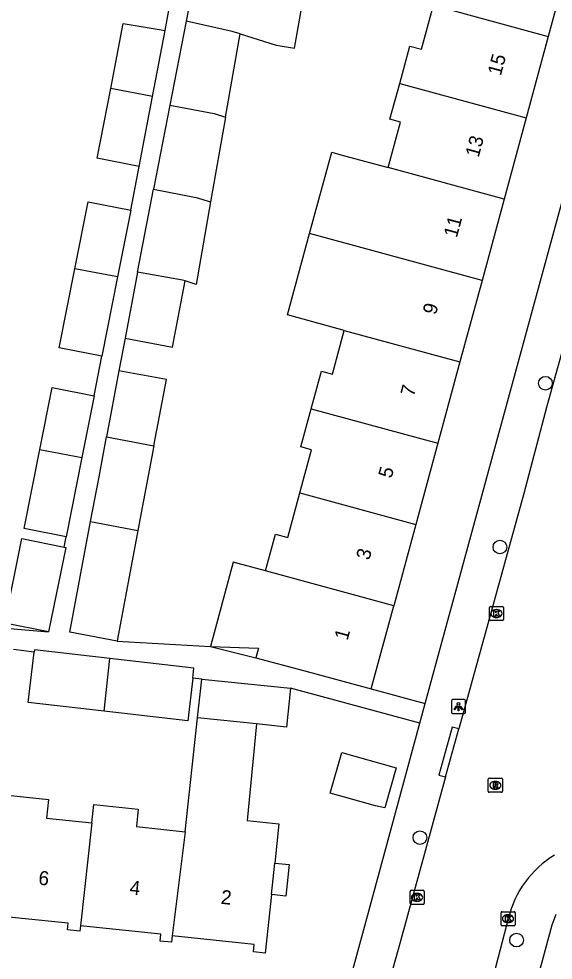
# Model space of a CAD drawing. Extents: x 162026 to 163499, y 387297 to 388169.
# Drawn here: x 162351.5 to 162389.5, y 387997 to 388064.1 of the extents above; entities that cross this region are included whole.
import ezdxf

# ---------------------------------------------------------------- set-up
doc = ezdxf.new("R2010")
doc.units = 0
for name, color, linetype in [('IMGEO_Boom', 7, 'Continuous'), ('IMGEO_Kolk', 7, 'Continuous'), ('IMGEO_Lichtpunt', 7, 'Continuous'), ('IMGEO_Pand', 7, 'Continuous'), ('IMGEO_Pand_nummerreeks', 7, 'Continuous'), ('IMGEO_Rijbaan_lokaal_open', 7, 'Continuous'), ('IMGEO_Rioolput', 7, 'Continuous'), ('IMGEO_Voetpad_open', 7, 'Continuous')]:
    doc.layers.add(name, color=color, linetype=linetype)

msp = doc.modelspace()

# ---------------------------------------------------------------- linework, layer by layer
at = {"layer": 'IMGEO_Boom'}
for centre in [(162388.982, 388038.16), (162385.736, 388026.481), (162380.04, 388005.758), (162386.926, 387998.459)]:
    msp.add_circle(centre, 0.489, dxfattribs=at)
at = {"layer": 'IMGEO_Kolk'}
for p, q in [((162384.989, 388021.309), (162384.989, 388022.161)), ((162385.064, 388022.235), (162385.916, 388022.235)), ((162385.477, 388022.015), (162385.502, 388022.015)), ((162385.99, 388022.161), (162385.99, 388021.309)), ((162385.916, 388021.235), (162385.064, 388021.235)), ((162385.5, 388021.455), (162385.475, 388021.455)), ((162379.334, 388001.078), (162379.334, 388001.93)), ((162379.409, 388002.004), (162380.261, 388002.004)), ((162379.822, 388001.784), (162379.847, 388001.784)), ((162380.335, 388001.93), (162380.335, 388001.078)), ((162380.261, 388001.004), (162379.409, 388001.004)), ((162379.845, 388001.224), (162379.82, 388001.224)), ((162385.816, 387999.554), (162385.816, 388000.406)), ((162385.891, 388000.48), (162386.743, 388000.48)), ((162386.304, 388000.26), (162386.329, 388000.26)), ((162386.817, 388000.406), (162386.817, 387999.554)), ((162386.327, 387999.7), (162386.302, 387999.7)), ((162386.743, 387999.48), (162385.891, 387999.48))]:
    msp.add_line(p, q, dxfattribs=at)
for points in [[(162384.989, 388021.309), (162384.989, 388022.161)], [(162385.064, 388022.235), (162385.916, 388022.235)], [(162385.31, 388021.935), (162385.433, 388021.935), (162385.433, 388021.784), (162385.563, 388021.935), (162385.727, 388021.935), (162385.581, 388021.784), (162385.734, 388021.535), (162385.582, 388021.535), (162385.497, 388021.699), (162385.433, 388021.632), (162385.433, 388021.535), (162385.31, 388021.535), (162385.31, 388021.935)], [(162385.99, 388022.161), (162385.99, 388021.309)], [(162385.916, 388021.235), (162385.064, 388021.235)], [(162379.334, 388001.078), (162379.334, 388001.93)], [(162379.409, 388002.004), (162380.261, 388002.004)], [(162379.655, 388001.704), (162379.778, 388001.704), (162379.778, 388001.553), (162379.908, 388001.704), (162380.072, 388001.704), (162379.926, 388001.553), (162380.079, 388001.304), (162379.927, 388001.304), (162379.842, 388001.468), (162379.778, 388001.401), (162379.778, 388001.304), (162379.655, 388001.304), (162379.655, 388001.704)], [(162380.335, 388001.93), (162380.335, 388001.078)], [(162380.261, 388001.004), (162379.409, 388001.004)], [(162385.816, 387999.554), (162385.816, 388000.406)], [(162385.891, 388000.48), (162386.743, 388000.48)], [(162386.817, 388000.406), (162386.817, 387999.554)], [(162386.137, 388000.18), (162386.26, 388000.18), (162386.26, 388000.029), (162386.39, 388000.18), (162386.554, 388000.18), (162386.408, 388000.029), (162386.561, 387999.78), (162386.409, 387999.78), (162386.324, 387999.944), (162386.26, 387999.877), (162386.26, 387999.78), (162386.137, 387999.78), (162386.137, 388000.18)], [(162386.743, 387999.48), (162385.891, 387999.48)]]:
    msp.add_lwpolyline(points, dxfattribs=at)
for centre, start, end in [((162385.066, 388022.159), 91.55205, 178.44795), ((162385.066, 388022.159), 91.55205, 178.44795), ((162385.914, 388022.159), 1.55205, 88.44795), ((162385.914, 388022.159), 1.55205, 88.44795), ((162385.066, 388021.311), 181.55205, 268.44795), ((162385.066, 388021.311), 181.55205, 268.44795), ((162385.914, 388021.311), 271.55205, 358.44795), ((162385.914, 388021.311), 271.55205, 358.44795), ((162379.411, 388001.928), 91.55205, 178.44795), ((162379.411, 388001.928), 91.55205, 178.44795), ((162380.259, 388001.928), 1.55205, 88.44795), ((162380.259, 388001.928), 1.55205, 88.44795), ((162379.411, 388001.08), 181.55205, 268.44795), ((162379.411, 388001.08), 181.55205, 268.44795), ((162380.259, 388001.08), 271.55205, 358.44795), ((162380.259, 388001.08), 271.55205, 358.44795), ((162385.893, 388000.404), 91.55205, 178.44795), ((162385.893, 388000.404), 91.55205, 178.44795), ((162386.741, 388000.404), 1.55205, 88.44795), ((162386.741, 388000.404), 1.55205, 88.44795), ((162385.893, 387999.556), 181.55205, 268.44795), ((162385.893, 387999.556), 181.55205, 268.44795), ((162386.741, 387999.556), 271.55205, 358.44795), ((162386.741, 387999.556), 271.55205, 358.44795)]:
    msp.add_arc(centre, 0.0765, start, end, dxfattribs=at)
for centre, major_axis, ratio, start_param, end_param in [((162385.476, 388021.735), (-0.387, 0.002), 0.722429, 4.712389, 7.853982), ((162385.501, 388021.735), (-0.39, 0.002), 0.717154, 1.570796, 4.712389), ((162379.821, 388001.504), (-0.387, 0.002), 0.722429, 4.712389, 7.853982), ((162379.846, 388001.504), (-0.39, 0.002), 0.717154, 1.570796, 4.712389), ((162386.303, 387999.98), (-0.387, 0.002), 0.722429, 4.712389, 7.853982), ((162386.328, 387999.98), (-0.39, 0.002), 0.717154, 1.570796, 4.712389)]:
    msp.add_ellipse(centre, major_axis=major_axis, ratio=ratio, start_param=start_param, end_param=end_param, dxfattribs=at)
at = {"layer": 'IMGEO_Lichtpunt'}
for p, q in [((162382.284, 388015.505), (162382.284, 388014.698)), ((162382.284, 388015.505), (162382.284, 388014.698)), ((162383.186, 388015.6), (162382.378, 388015.6)), ((162383.186, 388015.6), (162382.378, 388015.6)), ((162383.28, 388014.698), (162383.28, 388015.505)), ((162383.28, 388014.698), (162383.28, 388015.505)), ((162382.378, 388014.604), (162383.186, 388014.604)), ((162382.378, 388014.604), (162383.186, 388014.604))]:
    msp.add_line(p, q, dxfattribs=at)
for points in [[(162382.658, 388015.169), (162382.697, 388015.141), (162382.509, 388014.879), (162382.471, 388014.906), (162382.658, 388015.169)], [(162382.76, 388015.121), (162382.807, 388015.121), (162382.807, 388014.799), (162382.76, 388014.799), (162382.76, 388015.121)], [(162382.87, 388015.141), (162382.908, 388015.168), (162383.095, 388014.906), (162383.056, 388014.878), (162382.87, 388015.141)]]:
    msp.add_lwpolyline(points, dxfattribs=at)
msp.add_circle((162382.783, 388015.303), 0.0994, dxfattribs=at)
for centre, start, end in [((162382.378, 388015.505), 90, 180), ((162382.378, 388015.505), 90, 180), ((162383.186, 388015.505), 0, 90), ((162383.186, 388015.505), 0, 90), ((162382.378, 388014.698), 180, 270), ((162382.378, 388014.698), 180, 270), ((162383.186, 388014.698), 270, 0), ((162383.186, 388014.698), 270, 360)]:
    msp.add_arc(centre, 0.0946, start, end, dxfattribs=at)
at = {"layer": 'IMGEO_Pand'}
for points in [[(162364.495, 388069.79), (162363.371, 388063.966)], [(162390.797, 388068.834), (162389.184, 388062.886)], [(162367.224, 388063.07), (162369.802, 388062.269), (162371.106, 388062.04), (162372.118, 388067.819)], [(162378.6, 388059.533), (162379.322, 388062.193), (162380.149, 388061.968), (162381, 388065.105)], [(162381, 388065.105), (162389.184, 388062.886)], [(162363.371, 388063.966), (162362.217, 388057.985)], [(162367.224, 388063.07), (162366.655, 388063.247), (162363.371, 388063.966)], [(162358.011, 388059.169), (162358.903, 388063.796), (162361.889, 388063.299)], [(162360.984, 388058.599), (162361.889, 388063.299)], [(162366.184, 388057.13), (162367.224, 388063.07)], [(162389.184, 388062.886), (162387.611, 388057.089)], [(162377.786, 388053.529), (162378.665, 388056.769), (162377.906, 388056.975), (162378.6, 388059.533)], [(162378.6, 388059.533), (162387.611, 388057.089)], [(162360.024, 388053.62), (162357.052, 388054.193), (162358.011, 388059.169)], [(162360.984, 388058.599), (162358.011, 388059.169)], [(162360.024, 388053.62), (162360.984, 388058.599)], [(162362.217, 388057.985), (162361.059, 388051.985)], [(162362.217, 388057.985), (162365.389, 388057.377), (162366.184, 388057.13)], [(162366.184, 388057.13), (162365.125, 388051.08)], [(162387.611, 388057.089), (162386.038, 388051.289)], [(162372.176, 388048.824), (162373.75, 388054.625), (162374.408, 388054.446), (162377.786, 388053.529)], [(162386.038, 388051.289), (162377.786, 388053.529)], [(162359.921, 388046.087), (162361.059, 388051.985)], [(162361.059, 388051.985), (162364.094, 388051.394), (162365.125, 388051.08)], [(162386.038, 388051.289), (162384.465, 388045.491)], [(162355.451, 388046.32), (162356.397, 388051.092), (162359.429, 388050.492)], [(162365.125, 388051.08), (162364.096, 388045.203), (162363.301, 388045.45)], [(162359.429, 388050.492), (162358.487, 388045.738)], [(162374.646, 388041.928), (162370.603, 388043.025), (162372.176, 388048.824)], [(162384.465, 388045.491), (162372.176, 388048.824)], [(162357.366, 388040.083), (162354.334, 388040.684), (162355.451, 388046.32)], [(162358.487, 388045.738), (162355.451, 388046.32)], [(162359.921, 388046.087), (162359.032, 388041.37)], [(162363.301, 388045.45), (162363.114, 388045.508), (162359.921, 388046.087)], [(162358.487, 388045.738), (162357.366, 388040.083)], [(162359.032, 388041.37), (162362.413, 388040.733), (162363.301, 388045.45)], [(162384.465, 388045.491), (162382.893, 388039.692)], [(162372.298, 388036.342), (162373.025, 388039.023), (162373.801, 388038.812), (162374.646, 388041.928)], [(162374.646, 388041.928), (162382.893, 388039.692)], [(162382.893, 388039.692), (162381.32, 388033.894)], [(162358.596, 388039.05), (162357.709, 388034.344)], [(162361.088, 388033.697), (162361.976, 388038.414), (162358.596, 388039.05)], [(162352.951, 388033.426), (162353.828, 388037.852), (162356.827, 388037.258)], [(162356.827, 388037.258), (162355.953, 388032.851)], [(162371.482, 388030.337), (162372.316, 388033.411), (162371.559, 388033.617), (162372.298, 388036.342)], [(162372.298, 388036.342), (162381.32, 388033.894)], [(162356.571, 388028.304), (162357.171, 388031.487), (162357.709, 388034.344)], [(162357.709, 388034.344), (162361.088, 388033.697)], [(162381.32, 388033.894), (162379.747, 388028.095)], [(162354.833, 388027.199), (162351.835, 388027.793), (162352.951, 388033.426)], [(162352.951, 388033.426), (162355.953, 388032.851)], [(162361.088, 388033.697), (162359.948, 388027.652)], [(162355.953, 388032.851), (162354.833, 388027.199)], [(162369.028, 388024.778), (162369.739, 388027.398), (162370.62, 388027.159), (162371.482, 388030.337)], [(162371.482, 388030.337), (162379.747, 388028.095)], [(162358.463, 388019.773), (162355.084, 388020.409), (162356.571, 388028.304)], [(162356.571, 388028.304), (162359.948, 388027.652)], [(162379.747, 388028.095), (162378.175, 388022.298)], [(162353.582, 388020.423), (162350.47, 388021.05), (162351.683, 388027.083), (162354.69, 388026.478)], [(162359.948, 388027.652), (162358.487, 388019.901), (162358.463, 388019.773)], [(162354.69, 388026.478), (162354.796, 388026.457), (162353.582, 388020.423)], [(162369.028, 388024.778), (162366.738, 388025.399), (162365.109, 388019.393)], [(162378.175, 388022.298), (162369.028, 388024.778)], [(162376.564, 388016.36), (162378.175, 388022.298)], [(162357.947, 388018.531), (162352.567, 388019.15), (162352.549, 388018.995)], [(162365.109, 388019.393), (162368.539, 388019.264), (162368.355, 388018.586)], [(162357.534, 388014.768), (162352.135, 388015.389), (162352.549, 388018.995)], [(162357.534, 388014.768), (162357.947, 388018.531)], [(162363.848, 388017.136), (162363.929, 388017.843), (162357.947, 388018.531)], [(162368.355, 388018.586), (162371.739, 388017.668), (162376.564, 388016.36)], [(162363.848, 388017.136), (162363.497, 388014.083), (162357.534, 388014.768)], [(162364.196, 388014.304), (162364.495, 388017.062)], [(162364.495, 388017.062), (162370.805, 388016.428)], [(162370.805, 388016.428), (162370.526, 388013.647), (162368.395, 388013.868)], [(162363.317, 388006.181), (162364.196, 388014.304)], [(162368.395, 388013.868), (162364.196, 388014.304)], [(162368.395, 388013.868), (162367.724, 388006.983), (162369.995, 388006.742), (162369.699, 388003.95)], [(162373.651, 388008.937), (162374.475, 388011.832), (162378.343, 388010.73), (162377.584, 388008.062), (162377.535, 388007.891), (162376.878, 388008.019), (162373.651, 388008.937)], [(162350.298, 388007.508), (162350.435, 388008.809), (162353.568, 388008.477), (162353.428, 388007.15), (162356.66, 388006.807)], [(162356.66, 388006.807), (162356.799, 388008.123), (162359.97, 388007.788), (162359.839, 388006.549), (162363.317, 388006.181)], [(162356.66, 388006.807), (162355.855, 387999.48)], [(162363.317, 388006.181), (162362.395, 387998.751)], [(162369.699, 388003.95), (162370.723, 388003.841), (162370.484, 388001.586), (162369.46, 388001.694)], [(162369.46, 388001.694), (162369.699, 388003.95)], [(162369.46, 388001.694), (162369.018, 387997.521), (162368.183, 387997.609), (162368.239, 387998.132), (162362.395, 387998.751)], [(162355.855, 387999.48), (162355.814, 387999.085), (162354.932, 387999.179), (162354.982, 387999.65), (162351.673, 388000), (162349.64, 388000.215)], [(162362.395, 387998.751), (162362.347, 387998.298), (162361.534, 387998.385), (162361.586, 387998.873), (162355.855, 387999.48)]]:
    msp.add_lwpolyline(points, dxfattribs=at)
at = {"layer": 'IMGEO_Rijbaan_lokaal_open'}
for points in [[(162396.157, 388061.976), (162389.086, 388036.514), (162387.431, 388030.292), (162382.807, 388013.506)], [(162381.865, 388010.085), (162382.807, 388013.506)], [(162381.865, 388010.085), (162378.596, 387998.218), (162376.084, 387989.193)], [(162381.183, 387980.09), (162383.308, 387988.324), (162386.344, 388000)]]:
    msp.add_lwpolyline(points, dxfattribs=at)
msp.add_arc((162393.403, 387998.325), 7.255, 121.39185, 166.64998, dxfattribs=at)
at = {"layer": 'IMGEO_Rioolput'}
for p, q in [((162384.911, 388009.065), (162384.911, 388009.917)), ((162384.986, 388009.991), (162385.838, 388009.991)), ((162385.399, 388009.771), (162385.424, 388009.771)), ((162385.912, 388009.917), (162385.912, 388009.065)), ((162385.838, 388008.991), (162384.986, 388008.991)), ((162385.422, 388009.211), (162385.397, 388009.211))]:
    msp.add_line(p, q, dxfattribs=at)
for points in [[(162384.911, 388009.065), (162384.911, 388009.917)], [(162384.986, 388009.991), (162385.838, 388009.991)], [(162385.5, 388009.689), (162385.248, 388009.691), (162385.248, 388009.291)], [(162385.426, 388009.61), (162385.372, 388009.61), (162385.372, 388009.529)], [(162385.912, 388009.917), (162385.912, 388009.065)], [(162385.838, 388008.991), (162384.986, 388008.991)], [(162385.248, 388009.291), (162385.372, 388009.291), (162385.372, 388009.453), (162385.383, 388009.453)], [(162385.372, 388009.529), (162385.424, 388009.529)], [(162385.43, 388009.424), (162385.501, 388009.291), (162385.641, 388009.291), (162385.576, 388009.417)]]:
    msp.add_lwpolyline(points, dxfattribs=at)
for centre, radius, start, end in [((162384.988, 388009.915), 0.0765, 91.55205, 178.44795), ((162384.988, 388009.915), 0.0765, 91.55205, 178.44795), ((162385.432, 388009.514), 0.0964, 77.00612, 93.18647), ((162385.446, 388009.571), 0.0378, 276.66336, 79.67722), ((162385.499, 388009.579), 0.109, 350.36119, 89.41601), ((162385.836, 388009.915), 0.0765, 1.55205, 88.44795), ((162385.836, 388009.915), 0.0765, 1.55205, 88.44795), ((162384.988, 388009.067), 0.0765, 181.55205, 268.44795), ((162384.988, 388009.067), 0.0765, 181.55205, 268.44795), ((162385.382, 388009.4), 0.0533, 26.02933, 88.69889), ((162385.408, 388009.718), 0.19, 274.7715, 282.96867), ((162385.497, 388009.579), 0.112, 277.58423, 350.98172), ((162385.481, 388009.364), 0.108, 29.51342, 73.79051), ((162385.836, 388009.067), 0.0765, 271.55205, 358.44795), ((162385.836, 388009.067), 0.0765, 271.55205, 358.44795)]:
    msp.add_arc(centre, radius, start, end, dxfattribs=at)
for centre, major_axis, ratio, start_param, end_param in [((162385.398, 388009.491), (-0.387, 0.002), 0.722429, 4.712389, 7.853982), ((162385.423, 388009.491), (-0.39, 0.002), 0.717154, 1.570796, 4.712389)]:
    msp.add_ellipse(centre, major_axis=major_axis, ratio=ratio, start_param=start_param, end_param=end_param, dxfattribs=at)
at = {"layer": 'IMGEO_Voetpad_open'}
for points in [[(162380.416, 388015.314), (162394.703, 388067.775)], [(162361.889, 388063.299), (162362.469, 388066.614)], [(162359.429, 388050.492), (162360.024, 388053.62)], [(162359.032, 388041.37), (162358.596, 388039.05)], [(162356.827, 388037.258), (162357.366, 388040.083)], [(162354.69, 388026.478), (162354.833, 388027.199)], [(162340.047, 388021.596), (162353.582, 388020.423)], [(162358.463, 388019.773), (162365.109, 388019.393)], [(162352.549, 388018.995), (162351.083, 388019.163)], [(162365.109, 388019.393), (162368.355, 388018.586)], [(162364.495, 388017.062), (162363.848, 388017.136)], [(162380.035, 388013.914), (162370.805, 388016.428)], [(162376.564, 388016.36), (162380.416, 388015.314)], [(162380.035, 388013.914), (162380.416, 388015.314)], [(162371.575, 387989.692), (162371.791, 387989.7), (162372.005, 387989.727), (162372.215, 387989.773), (162372.421, 387989.838), (162372.62, 387989.92), (162372.811, 387990.021), (162372.992, 387990.137), (162373.162, 387990.27), (162373.32, 387990.417), (162373.463, 387990.578), (162373.592, 387990.751), (162373.705, 387990.934), (162373.801, 387991.127), (162373.879, 387991.328), (162373.922, 387991.467), (162376.246, 388000), (162380.035, 388013.914)], [(162382.807, 388013.506), (162382.325, 388013.639), (162381.383, 388010.218), (162381.865, 388010.085)], [(162389.716, 388000.29), (162389.426, 387999.52), (162384.951, 387982.895), (162384.875, 387982.528)]]:
    msp.add_lwpolyline(points, dxfattribs=at)

# ---------------------------------------------------------------- texts
at = {"layer": 'IMGEO_Pand_nummerreeks'}
for s, rotation, p in [('15', 74.82428, (162385.801, 388060.038)), ('13', 74.82428, (162384.22, 388054.208)), ('11', 74.82428, (162382.667, 388048.488)), ('9', 74.82428, (162381.177, 388042.99)), ('7', 74.82428, (162379.595, 388037.16)), ('5', 74.82428, (162378.014, 388031.329)), ('3', 74.82428, (162376.432, 388025.499)), ('1', 74.82428, (162374.881, 388019.778)), ('6', 353.99846, (162352.821, 388002.413)), ('4', 353.99846, (162359.323, 388001.73)), ('2', 354.00113, (162365.823, 388001.047))]:
    msp.add_text(s, height=1, rotation=rotation, dxfattribs=at).set_placement(p)

doc.saveas('drawing.dxf')
